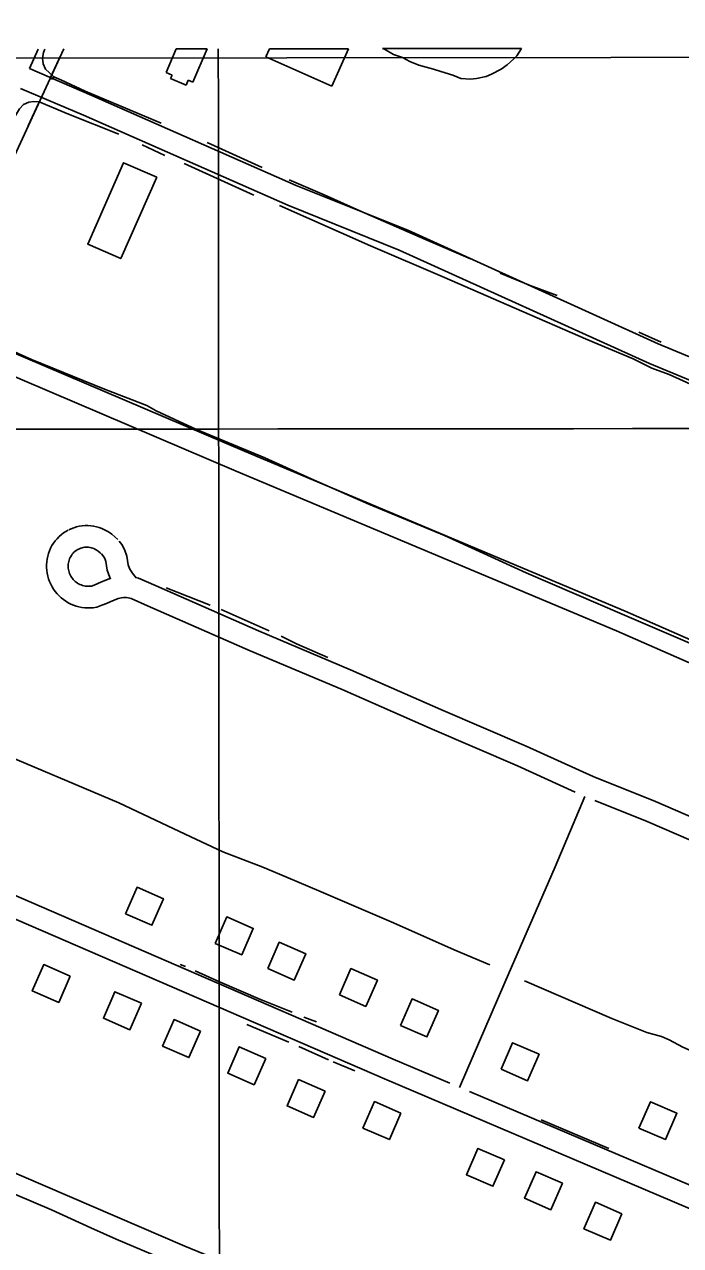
# Model space of a CAD drawing. Extents: x 3297716 to 3335574, y 688621 to 713991.
# Drawn here: x 3312085 to 3312995, y 695904 to 697600 of the extents above; entities that cross this region are included whole.
import ezdxf

# ---------------------------------------------------------------- set-up
doc = ezdxf.new("R2010")
doc.units = 0
for name, color, linetype in [('V-ANNO-SYMB', 7, 'Continuous'), ('V-BLDG-OTLN', 7, 'Continuous'), ('V-GRID-MAJR', 7, 'Continuous'), ('V-ROAD-CNTR', 7, 'Continuous'), ('V-SITE-VEGE', 7, 'Continuous'), ('V-TOPO-SHOR', 7, 'Continuous'), ('V-UTIL-LINE', 7, 'Continuous')]:
    doc.layers.add(name, color=color, linetype=linetype)

msp = doc.modelspace()

# ---------------------------------------------------------------- linework, layer by layer
at = {"layer": 'V-ANNO-SYMB'}
msp.add_lwpolyline([(3302105.118694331, 701138.8139858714), (3314693.319000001, 701151.624000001), (3314696.9784222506, 697555.5670540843), (3302108.778116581, 697542.7570399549)], close=True, dxfattribs=at)
at = {"layer": 'V-BLDG-OTLN'}
for p, q in [((3312281.216, 697532.9740000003), (3312295.29431151, 697565.8620089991)), ((3312295.29431151, 697565.8620089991), (3312338.480968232, 697565.9059566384)), ((3312338.480968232, 697565.9059566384), (3312318.586, 697519.4290000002)), ((3312419.9930000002, 697554.845), (3312424.9703579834, 697565.9939700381)), ((3312419.9930000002, 697554.845), (3312424.9703579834, 697565.9939700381)), ((3312424.9703579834, 697565.9939700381), (3312534.4565062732, 697566.105385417)), ((3312534.4565062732, 697566.105385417), (3312511.241, 697514.106)), ((3312534.4565062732, 697566.105385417), (3312511.241, 697514.106)), ((3312511.241, 697514.106), (3312419.9930000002, 697554.845)), ((3312511.241, 697514.106), (3312419.9930000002, 697554.845)), ((3312289.574, 697529.3960000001), (3312281.216, 697532.9740000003)), ((3312287.5300000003, 697524.6220000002), (3312289.574, 697529.3960000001)), ((3312309.231, 697515.3330000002), (3312287.5300000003, 697524.6220000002)), ((3312312.161, 697522.181), (3312309.231, 697515.3330000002)), ((3312318.586, 697519.4290000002), (3312312.161, 697522.181))]:
    msp.add_line(p, q, dxfattribs=at)
for points in [[(3312268.269, 697387.562), (3312218.506, 697274.609), (3312172.678, 697294.7980000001), (3312222.441, 697407.751)], [(3312225.024512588, 696364.63024384), (3312261.6964392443, 696348.6562757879), (3312277.6694072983, 696385.329202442), (3312240.9974806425, 696401.302170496)], [(3312349.6302633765, 696323.3793263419), (3312386.302190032, 696307.40535829), (3312402.275158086, 696344.0782849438), (3312365.60323143, 696360.051252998)], [(3312422.431117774, 696288.3293964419), (3312459.10304443, 696272.3554283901), (3312475.0760124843, 696309.0283550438), (3312438.404085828, 696325.001323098)], [(3312148.2486661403, 696278.034417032), (3312111.5867394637, 696294.0303850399), (3312095.5897714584, 696257.368458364), (3312132.251698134, 696241.372490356)], [(3312521.891918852, 696251.7794695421), (3312558.5638455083, 696235.8055014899), (3312574.5368135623, 696272.478428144), (3312537.864886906, 696288.451396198)], [(3312247.0904684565, 696240.1334928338), (3312210.42854178, 696256.1294608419), (3312194.431573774, 696219.4675341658), (3312231.0935004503, 696203.4715661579)], [(3312606.7267491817, 696209.5325540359), (3312643.398675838, 696193.558585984), (3312659.3716438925, 696230.2315126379), (3312622.699717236, 696246.2044806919)], [(3312329.12330439, 696201.52557005), (3312292.4613777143, 696217.5215380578), (3312276.464409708, 696180.859611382), (3312313.126336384, 696164.863643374)], [(3312419.5541235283, 696163.7306456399), (3312382.892196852, 696179.726613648), (3312366.895228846, 696143.064686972), (3312403.5571555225, 696127.0687189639)], [(3312746.3494699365, 696148.6146758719), (3312783.0213965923, 696132.64070782), (3312798.994364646, 696169.3136344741), (3312762.3224379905, 696185.2866025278)], [(3312501.955958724, 696118.273736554), (3312465.2940320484, 696134.2697045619), (3312449.297064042, 696097.607777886), (3312485.958990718, 696081.6118098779)], [(3312607.2787480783, 696087.59079792), (3312570.616821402, 696103.5867659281), (3312554.6198533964, 696066.924839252), (3312591.2817800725, 696050.928871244)], [(3312937.6060874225, 696066.8668393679), (3312974.2780140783, 696050.8928713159), (3312990.250982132, 696087.5657979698), (3312953.5790554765, 696103.5387660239)], [(3312750.9094608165, 696022.62592785), (3312714.24753414, 696038.6218958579), (3312698.250566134, 696001.959969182), (3312734.9124928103, 695985.964001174)], [(3312831.52229959, 695990.1479928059), (3312794.8603729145, 696006.143960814), (3312778.863404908, 695969.4820341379), (3312815.5253315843, 695953.48606613)], [(3312913.9551347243, 695947.800077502), (3312877.2932080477, 695963.7960455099), (3312861.296240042, 695927.134118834), (3312897.958166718, 695911.138150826)]]:
    msp.add_lwpolyline(points, close=True, dxfattribs=at)
at = {"layer": 'V-GRID-MAJR'}
for points in [[(3312356.921, 694010.131), (3312354.279, 697037.855), (3312353.818, 697565.922)], [(3301847.299, 697030.213), (3307100.789, 697033.652), (3312354.279, 697037.855), (3317607.768, 697042.821), (3322861.257, 697048.552), (3328114.745, 697055.047), (3333368.231, 697062.306), (3333368.232, 697062.306)]]:
    msp.add_spline(points, degree=3, dxfattribs=at)
at = {"layer": 'V-ROAD-CNTR'}
for points in [[(3312091.63377937, 697538.4758961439), (3312103.6802733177, 697565.6670185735)], [(3312091.6327793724, 697538.4778961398), (3312178.482605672, 697501.179970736), (3312461.920038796, 697376.2192206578), (3312616.753729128, 697313.909345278), (3312964.360033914, 697156.3686603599), (3313365.730231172, 696989.7099936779), (3313604.304754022, 696880.7772115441)], [(3313592.594777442, 696853.1452668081), (3313462.395037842, 696545.937881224), (3312918.329125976, 696784.895403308), (3312390.352181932, 697006.9359592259), (3311944.866072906, 697196.8035794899), (3311503.033956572, 697401.9521691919), (3311220.037522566, 697529.639913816)], [(3313450.3655965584, 696518.4561160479), (3312906.481149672, 696757.333458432), (3312378.6562053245, 696979.3100144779), (3311932.66409731, 697169.39363431), (3311490.547981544, 697374.674223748), (3311207.6995472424, 697502.293968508)], [(3312079.4808036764, 697511.0469510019), (3312166.512629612, 697473.6720257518), (3312450.266062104, 697348.571275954), (3312604.9557527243, 697286.3194004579), (3312952.41205781, 697128.8467154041), (3313353.744255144, 696962.2040486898), (3313592.5937774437, 696853.1442668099)], [(3309831.342299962, 697355.084262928), (3310154.3976538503, 697212.0625489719), (3310723.158516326, 696965.9410412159), (3311162.459637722, 696777.1854187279), (3311664.0646345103, 696565.593841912), (3311792.7933770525, 696510.728951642), (3312596.383769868, 696162.601647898), (3312675.170732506, 696129.0954597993)], [(3309819.19832425, 697327.652317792), (3310142.36767791, 697184.580603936), (3310711.280540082, 696938.3930963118), (3311150.7076612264, 696749.583473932), (3311652.352657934, 696537.973897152), (3311780.94940074, 696483.1650067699), (3312584.5497935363, 696135.0337030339), (3313185.0425925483, 695879.6582137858), (3313633.3396959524, 695687.2125986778), (3314066.488829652, 695496.368980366), (3314102.6947572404, 695478.8690153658), (3314126.94970873, 695467.013039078), (3314166.3266299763, 695452.0010691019), (3314223.188516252, 695447.091078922), (3314261.465439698, 695453.673065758), (3314301.70435922, 695477.1040188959), (3314344.96927269, 695492.747987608), (3314391.701179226, 695494.2579845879), (3314421.9161187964, 695491.0349910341), (3314473.272016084, 695480.389012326), (3314495.28897205, 695469.3970343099), (3314577.8098070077, 695432.636107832)], [(3312255.4350019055, 696792.3419954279), (3312232.700390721, 696802.2268181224), (3312230.9286135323, 696802.7360075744), (3312228.622357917, 696803.2476293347), (3312226.2980724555, 696803.6159039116), (3312223.9527291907, 696803.8374603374), (3312222.3071788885, 696803.8921281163), (3312219.436424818, 696803.5353335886), (3312214.9755564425, 696802.3358683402), (3312203.620396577, 696797.9306786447), (3312198.4214603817, 696795.470404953), (3312192.013870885, 696793.0127295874), (3312185.140662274, 696790.4470411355), (3312180.1418499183, 696789.7041359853), (3312175.908537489, 696789.3698893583), (3312168.4485274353, 696789.5478692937), (3312164.239931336, 696790.0884623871), (3312160.327171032, 696790.8610370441), (3312156.476606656, 696791.9062865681), (3312152.708976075, 696793.207048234), (3312149.029766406, 696794.7703407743), (3312145.4803826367, 696796.577348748), (3312142.0580888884, 696798.6212934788), (3312138.7818423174, 696800.9007733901), (3312135.672690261, 696803.3942917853), (3312132.7331202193, 696806.1041023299), (3312129.995994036, 696809.005644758), (3312127.4651052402, 696812.0790591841), (3312125.1462646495, 696815.3286734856), (3312123.0570195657, 696818.7267295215), (3312121.206313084, 696822.2595285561), (3312119.6021889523, 696825.912617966), (3312118.253533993, 696829.6621751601), (3312117.16314954, 696833.4994119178), (3312116.3390417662, 696837.4027963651), (3312115.7848715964, 696841.3534498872), (3312115.503075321, 696845.332305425), (3312115.4951138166, 696849.2599810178), (3312115.722377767, 696853.155552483), (3312116.236381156, 696857.1172062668), (3312117.0371186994, 696861.0427398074), (3312118.1167257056, 696864.8904646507), (3312119.4632891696, 696868.6422878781), (3312121.0764936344, 696872.2997056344), (3312122.953792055, 696875.8364262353), (3312125.072683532, 696879.2190021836), (3312127.428913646, 696882.4468458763), (3312130.0128219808, 696885.4960766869), (3312132.8044941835, 696888.3520038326), (3312135.799557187, 696891.0048521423), (3312138.9714329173, 696893.4316105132), (3312142.311887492, 696895.6293860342), (3312145.335679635, 696897.3191522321)], [(3312146.2880712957, 696897.8076242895), (3312149.4152740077, 696899.2730570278), (3312153.1432961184, 696900.7065963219), (3312156.9636539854, 696901.8692544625), (3312160.86785117, 696902.7586275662), (3312164.8173850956, 696903.3603571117), (3312168.798633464, 696903.6830132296), (3312172.7980295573, 696903.7158849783), (3312176.781521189, 696903.4646122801), (3312180.7422921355, 696902.9298534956), (3312184.6620087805, 696902.1099897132), (3312188.4977616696, 696901.012693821), (3312192.251172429, 696899.6476929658), (3312195.9016526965, 696898.0115542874), (3312199.422494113, 696896.1205548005), (3312202.7940391, 696893.9858351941), (3312206.052248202, 696891.5823518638), (3312210.097178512, 696888.0737129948), (3312214.2010882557, 696884.2270223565)], [(3312204.5691435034, 696830.4771803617), (3312191.7636034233, 696825.5093213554), (3312186.6165396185, 696823.073595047), (3312181.396129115, 696821.0712704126), (3312177.6073377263, 696819.6569588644), (3312176.7521500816, 696819.5298640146), (3312175.083462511, 696819.3981106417), (3312170.723472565, 696819.5021307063), (3312169.062068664, 696819.7155376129), (3312167.1708289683, 696820.088962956), (3312165.3113933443, 696820.5937134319), (3312163.4830239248, 696821.2249517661), (3312161.716233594, 696821.9756592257), (3312159.9936173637, 696822.8526512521), (3312158.335911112, 696823.8427065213), (3312156.7541576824, 696824.94322661), (3312155.2473097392, 696826.1517082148), (3312153.836879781, 696827.45189767), (3312152.512005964, 696828.8563552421), (3312151.28289476, 696830.3489408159), (3312150.1637353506, 696831.9173265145), (3312149.1529804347, 696833.5612704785), (3312148.2596869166, 696835.2664714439), (3312147.4838110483, 696837.033382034), (3312146.8304660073, 696838.8498248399), (3312146.30285046, 696840.7065880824), (3312145.9049582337, 696842.591203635), (3312145.637128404, 696844.5005501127), (3312145.500924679, 696846.4236945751), (3312145.4968861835, 696848.4160189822), (3312145.6096222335, 696850.3484475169), (3312145.847618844, 696852.1827937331), (3312146.2148813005, 696853.9832601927), (3312146.7132742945, 696855.7595353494), (3312147.340710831, 696857.5077121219), (3312148.0855063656, 696859.1962943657), (3312148.948207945, 696860.8215737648), (3312149.9313164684, 696862.3909978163), (3312151.0190863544, 696863.8811541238), (3312152.2111780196, 696865.2879233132), (3312153.5035058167, 696866.6099961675), (3312154.8844428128, 696867.8331478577), (3312156.3525670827, 696868.9563894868), (3312157.8941125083, 696869.9706139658), (3312159.970320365, 696871.1308477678)], [(3312159.017928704, 696870.6423757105), (3312161.1787259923, 696871.6549429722), (3312162.906703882, 696872.3194036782), (3312164.6723460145, 696872.8567455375), (3312166.4661488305, 696873.2653724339), (3312168.2926149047, 696873.5436428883), (3312170.135366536, 696873.6929867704), (3312171.975970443, 696873.7081150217), (3312173.8264788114, 696873.5913877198), (3312175.657707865, 696873.3441465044), (3312177.4559912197, 696872.9680102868), (3312179.2342383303, 696872.4593061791), (3312180.974827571, 696871.8263070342), (3312182.6523473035, 696871.0744457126), (3312184.281505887, 696870.1994451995), (3312185.8439609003, 696869.2101648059), (3312187.2897517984, 696868.1436481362), (3312190.0028214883, 696865.7902870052), (3312193.684911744, 696862.3389776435)], [(3312215.9846707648, 696882.2271693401), (3312219.702153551, 696877.2222659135), (3312223.723992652, 696870.7217323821), (3312226.906133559, 696861.0204951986), (3312228.8410579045, 696849.1380879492), (3312230.4946079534, 696844.2080590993), (3312234.0960384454, 696838.0777669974), (3312239.8162719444, 696831.3019115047)], [(3312191.901329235, 696864.3388306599), (3312194.8598464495, 696860.3557340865), (3312196.332007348, 696857.976267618), (3312197.6718664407, 696853.8915048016), (3312199.6229420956, 696841.9099120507), (3312203.045392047, 696831.7059409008), (3312204.3338584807, 696829.5127358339)], [(3312267.396998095, 696819.8540045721), (3312242.8676092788, 696830.5191818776), (3312239.521486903, 696831.4808209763)], [(3313450.165428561, 696518.1904108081), (3313421.7861245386, 696454.5825754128), (3313372.5377188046, 696342.8820819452), (3313274.4622464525, 696385.4360299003), (3313126.93918329, 696448.4203263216), (3312960.461541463, 696520.3648594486), (3312874.100337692, 696555.0081821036), (3312781.2083562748, 696597.368930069), (3312662.6019699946, 696648.3091795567), (3312537.452111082, 696703.3875209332), (3312409.7613976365, 696757.4630579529), (3312267.436915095, 696819.8365800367)], [(3312849.152929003, 696533.4126276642), (3312769.0636437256, 696569.9350699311), (3312650.6400300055, 696620.7968204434), (3312525.559888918, 696675.8444790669), (3312397.8906023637, 696729.9109420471), (3312255.3950849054, 696792.3594199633)], [(3312862.4344261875, 696527.4872770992), (3312821.4620000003, 696429.807), (3312751.691, 696269.08), (3312688.574733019, 696123.3950628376)], [(3313387.956281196, 696303.4899180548), (3313262.601753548, 696357.8799700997), (3313115.09881671, 696420.8556736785), (3312948.9244585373, 696492.6691405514), (3312876.5215151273, 696521.7131837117)], [(3312702.500806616, 696117.4726408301), (3313196.830568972, 695907.2461586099), (3313574.9008337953, 695744.9462815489)]]:
    msp.add_lwpolyline(points, dxfattribs=at)
at = {"layer": 'V-SITE-VEGE'}
for p, q in [((3312581.808007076, 697566.1535712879), (3312774.4062997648, 697566.3495633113)), ((3312584.691, 697565.296), (3312581.808007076, 697566.1535712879)), ((3312774.4062997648, 697566.3495633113), (3312768.269, 697556.0180000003)), ((3312596.991, 697557.931), (3312584.691, 697565.296)), ((3312609.326, 697553.6630000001), (3312596.991, 697557.931)), ((3312619.5870000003, 697548.392), (3312609.326, 697553.6630000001)), ((3312764.098, 697551.9370000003), (3312754.72, 697543.7860000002)), ((3312768.269, 697556.0180000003), (3312764.098, 697551.9370000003)), ((3312631.911, 697543.093), (3312619.5870000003, 697548.392)), ((3312652.49, 697537.705), (3312631.911, 697543.093)), ((3312662.773, 697534.4940000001), (3312652.49, 697537.705)), ((3312679.224, 697529.1510000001), (3312662.773, 697534.4940000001)), ((3312746.395, 697537.687), (3312732.9, 697530.615)), ((3312754.72, 697543.7860000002), (3312746.395, 697537.687)), ((3312690.5270000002, 697524.8970000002), (3312679.224, 697529.1510000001)), ((3312703.929, 697523.7150000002), (3312690.5270000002, 697524.8970000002)), ((3312712.1950000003, 697524.6530000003), (3312703.929, 697523.7150000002)), ((3312725.644, 697527.6), (3312712.1950000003, 697524.653)), ((3312732.9, 697530.615), (3312725.644, 697527.6))]:
    msp.add_line(p, q, dxfattribs=at)
at = {"layer": 'V-TOPO-SHOR'}
for p, q in [((3312279.369, 697417.627), (3312248.36, 697432.706)), ((3312414.514, 697401.042), (3312338.159, 697435.8150000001)), ((3312306.312, 697406.705), (3312403.1210000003, 697362.456)), ((3312968.5470000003, 697158.4500000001), (3312937.434, 697172.4400000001)), ((3312342.285, 696793.376), (3312281.335, 696817.426)), ((3312424.287, 696757.751), (3312357.6580000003, 696787.193)), ((3312308.092, 696291.169), (3312301, 696293.951)), ((3312451.651, 696186.062), (3312393.231, 696210.783)), ((3312489.872, 696214.3960000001), (3312472.346, 696220.8960000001)), ((3312506.965, 696161.623), (3312465.583, 696180.094)), ((3312543.143, 696146.564), (3312513.398, 696158.686)), ((3312895.8370000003, 696038.518), (3312801.8910000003, 696078.208))]:
    msp.add_line(p, q, dxfattribs=at)
for points in [[(3312113.1249579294, 697565.6766296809), (3312111.238, 697560.753), (3312109.923, 697553.079), (3312110.818, 697545.0920000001), (3312114.077, 697537.674), (3312125.654, 697527.228)], [(3312274.39, 697462.566), (3312169.113, 697507.135), (3312135.239, 697522.992), (3312125.654, 697527.228), (3312122.267, 697523.537)], [(3312013.7660000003, 697342.135), (3312055.75, 697437.537), (3312070.927, 697470.828), (3312077.94, 697482.79), (3312083.508, 697488.574), (3312090.773, 697491.6680000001), (3312097.998, 697492.899)], [(3312215.977, 697447.458), (3312145.96, 697475.149), (3312105.219, 697492.115), (3312097.998, 697492.899)], [(3312703.63, 697274.13), (3312641.611, 697301.21), (3312550.426, 697340.755), (3312500.7, 697363.177), (3312452.015, 697384.179)], [(3312438.937, 697348.351), (3312565.188, 697292.279), (3312667.776, 697248.444), (3312764.657, 697206.234), (3312866.721, 697161.883), (3312929.414, 697135.152), (3312955.303, 697122.3690000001), (3312979.674, 697113.767), (3313023.7, 697093.492), (3313043.9080000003, 697084.937), (3313053.214, 697079.105), (3313079.123, 697068.404), (3313096.22, 697060.925), (3313129.322, 697043.936)], [(3311989.679, 697289.338), (3311957.065, 697212.653), (3311950.841, 697196.064), (3311956.336, 697193.92), (3311991.586, 697180.511), (3312094.674, 697134.587), (3312195.73, 697093.373), (3312254.821, 697070.3250000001), (3312267.755, 697062.893), (3312323.6920000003, 697037.278), (3312418.522, 696997.6950000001), (3312482.754, 696968.865), (3312562.531, 696933.613), (3312667.725, 696889.7490000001), (3312781.157, 696837.983), (3312914.3140000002, 696780.789), (3313017.9390000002, 696736.421), (3313120.7260000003, 696691.5430000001), (3313271.498, 696626.865), (3313387.032, 696576.638), (3313442.983, 696552.066)], [(3312824.002, 697223.106), (3312786.662, 697237.118), (3312744.863, 697254.1410000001)], [(3312505.861, 696720.492), (3312462.345, 696739.561), (3312440.8740000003, 696750.188)], [(3312730.701, 696293.779), (3312681.199, 696314.365), (3312597.018, 696351.7490000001), (3312496.633, 696395.171), (3312447.407, 696415.895), (3312415.667, 696429.264), (3312359.941, 696450.711), (3312299.865, 696478.975), (3312257.656, 696498.71), (3312215.576, 696518.442), (3312037.973, 696593.444), (3311951.83, 696630.199), (3311866.736, 696668.036)], [(3310580.609013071, 696649.280581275), (3311342.713117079, 696319.8800861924), (3311422.626846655, 696275.0504330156), (3311578.5560750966, 696214.6278569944), (3311759.82380316, 696138.6123581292), (3312307.5252180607, 695902.7694001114), (3312473.20002328, 695834.5503626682), (3312925.3947857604, 695637.689711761), (3313211.914743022, 695512.9463290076), (3313568.6028530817, 695360.9153312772), (3313814.1913878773, 695255.6631020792), (3314161.13392116, 695105.5812197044)], [(3314026.644961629, 695136.7670653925), (3313361.996625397, 695423.2870226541), (3313194.372704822, 695491.506060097), (3313172.932435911, 695509.0480982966), (3313122.2554366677, 695524.6410211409), (3312824.0407872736, 695653.2826346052), (3312212.0185656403, 695912.5149768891), (3312176.934489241, 695928.1078997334), (3312122.3592592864, 695953.4463993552), (3311728.637957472, 696121.0703199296), (3311500.5914608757, 696222.4243184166), (3311379.746308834, 696273.1013176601), (3310931.4497770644, 696466.0637378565), (3310734.589126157, 696549.8756981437)], [(3312456.216, 696228.034), (3312412.366, 696245.225), (3312355.4990000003, 696269.846), (3312321.5330000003, 696285.29)], [(3313632.007, 695909.373), (3313605.428, 695918.782), (3313556.889, 695942.751), (3313523.842, 695955.484), (3313424.088, 695996.948), (3313365.151, 696022.335), (3313293.895, 696051.7660000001), (3313268.686, 696067.014), (3313203.25, 696093.126), (3313075.631, 696145.313), (3312998.569, 696179.363), (3312979.807, 696189.333), (3312968.7970000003, 696194.012), (3312948.684, 696199.444), (3312900.093, 696218.859), (3312778.704, 696271.564)]]:
    msp.add_lwpolyline(points, dxfattribs=at)
at = {"layer": 'V-UTIL-LINE'}
for points in [[(3310553.935294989, 694008.2956649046), (3310629.968, 694179.6730000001), (3311317.936, 695726.841), (3311772.353, 696770.622), (3312139.193, 697565.703)], [(3312120.998, 697526.268), (3312135.242, 697557.14)], [(3312089.997, 697459.076), (3312104.241, 697489.948)]]:
    msp.add_lwpolyline(points, dxfattribs=at)

doc.saveas('drawing.dxf')
